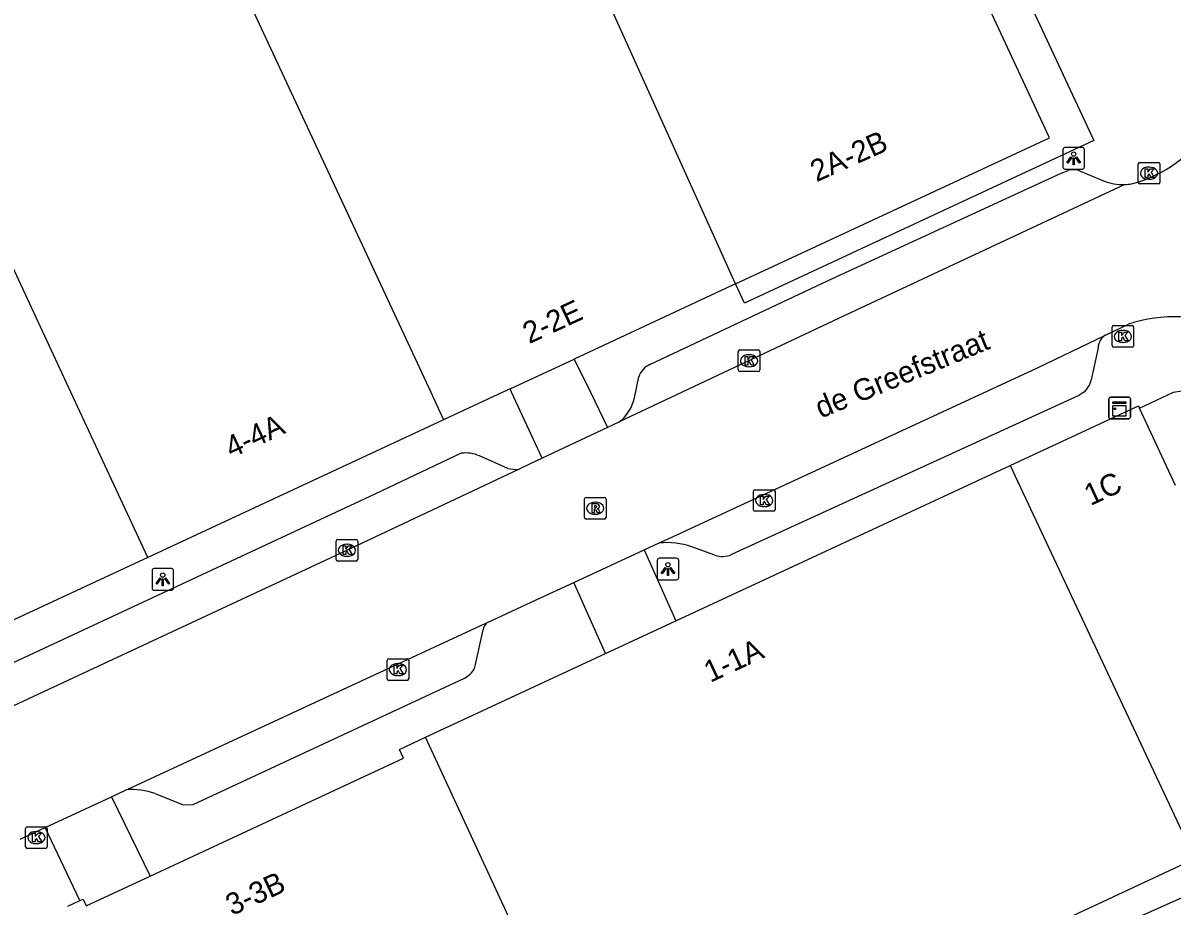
# Model space of a CAD drawing. Extents: x 160037 to 160839, y 385326 to 386441.
# Drawn here: x 160518.3 to 160571.6, y 386226.2 to 386267.1 of the extents above; entities that cross this region are included whole.
import ezdxf

# ---------------------------------------------------------------- set-up
doc = ezdxf.new("R2010")
doc.units = 0
for name, color, linetype in [('IMGEO_Kast', 7, 'Continuous'), ('IMGEO_Kolk', 7, 'Continuous'), ('IMGEO_Lichtpunt', 7, 'Continuous'), ('IMGEO_Openbare_ruimte_label', 7, 'Continuous'), ('IMGEO_Pand', 7, 'Continuous'), ('IMGEO_Pand_nummerreeks', 7, 'Continuous'), ('IMGEO_Rijbaan_lokaal_open', 7, 'Continuous'), ('IMGEO_Rioolput', 7, 'Continuous'), ('IMGEO_Voetpad_open', 7, 'Continuous')]:
    doc.layers.add(name, color=color, linetype=linetype)

msp = doc.modelspace()

# ---------------------------------------------------------------- linework, layer by layer
at = {"layer": 'IMGEO_Kast'}
for p, q in [((160568.7, 386249.772), (160569.541, 386249.772)), ((160569.541, 386249.772), (160568.7, 386249.772)), ((160568.625, 386248.847), (160568.625, 386249.688)), ((160568.625, 386249.688), (160568.625, 386248.847)), ((160569.625, 386249.697), (160569.625, 386248.856)), ((160569.625, 386248.856), (160569.625, 386249.697)), ((160569.55, 386248.772), (160568.709, 386248.772)), ((160568.709, 386248.772), (160569.55, 386248.772))]:
    msp.add_line(p, q, dxfattribs=at)
for points in [[(160568.82, 386249.562), (160569.42, 386249.562), (160569.42, 386249.477), (160568.82, 386249.477), (160568.82, 386249.562)], [(160568.82, 386249.387), (160569.42, 386249.387), (160569.42, 386248.898), (160568.82, 386248.898), (160568.82, 386249.387)]]:
    msp.add_lwpolyline(points, dxfattribs=at)
msp.add_circle((160568.904, 386249.236), 0.0377, dxfattribs=at)
for centre, start, end in [((160568.703, 386249.694), 92.4484, 184.2845), ((160568.703, 386249.694), 92.4484, 184.2845), ((160569.547, 386249.694), 2.4484, 94.2845), ((160569.547, 386249.694), 2.4484, 94.2845), ((160568.703, 386248.85), 182.4484, 274.2845), ((160568.703, 386248.85), 182.4484, 274.2845), ((160569.547, 386248.85), 272.4484, 4.2845), ((160569.547, 386248.85), 272.4484, 4.2845)]:
    msp.add_arc(centre, 0.0779, start, end, dxfattribs=at)
at = {"layer": 'IMGEO_Kolk'}
for p, q in [((160569.99, 386259.722), (160569.99, 386260.574)), ((160570.065, 386260.648), (160570.917, 386260.648)), ((160570.478, 386260.428), (160570.503, 386260.428)), ((160570.991, 386260.574), (160570.991, 386259.722)), ((160570.501, 386259.868), (160570.476, 386259.868)), ((160570.917, 386259.648), (160570.065, 386259.648)), ((160568.777, 386252.161), (160568.777, 386253.013)), ((160568.852, 386253.087), (160569.704, 386253.087)), ((160569.778, 386253.013), (160569.778, 386252.161)), ((160569.265, 386252.867), (160569.29, 386252.867)), ((160551.461, 386251.034), (160551.461, 386251.886)), ((160551.536, 386251.96), (160552.388, 386251.96)), ((160552.462, 386251.886), (160552.462, 386251.034)), ((160569.704, 386252.087), (160568.852, 386252.087)), ((160569.288, 386252.307), (160569.263, 386252.307)), ((160551.949, 386251.74), (160551.974, 386251.74)), ((160552.388, 386250.96), (160551.536, 386250.96)), ((160551.972, 386251.18), (160551.947, 386251.18)), ((160552.241, 386245.487), (160553.093, 386245.487)), ((160552.166, 386244.561), (160552.166, 386245.413)), ((160552.654, 386245.267), (160552.679, 386245.267)), ((160553.167, 386245.413), (160553.167, 386244.561)), ((160553.093, 386244.487), (160552.241, 386244.487)), ((160552.677, 386244.707), (160552.652, 386244.707)), ((160532.834, 386242.256), (160532.834, 386243.108)), ((160532.909, 386243.182), (160533.761, 386243.182)), ((160533.322, 386242.962), (160533.347, 386242.962)), ((160533.835, 386243.108), (160533.835, 386242.256)), ((160533.345, 386242.402), (160533.32, 386242.402)), ((160533.761, 386242.182), (160532.909, 386242.182)), ((160535.197, 386236.73), (160535.197, 386237.582)), ((160535.272, 386237.656), (160536.124, 386237.656)), ((160536.198, 386237.582), (160536.198, 386236.73)), ((160535.685, 386237.436), (160535.71, 386237.436)), ((160536.124, 386236.656), (160535.272, 386236.656)), ((160535.708, 386236.876), (160535.683, 386236.876)), ((160518.452, 386228.952), (160518.452, 386229.804)), ((160518.527, 386229.878), (160519.379, 386229.878)), ((160518.94, 386229.658), (160518.965, 386229.658)), ((160519.453, 386229.804), (160519.453, 386228.952)), ((160518.963, 386229.098), (160518.938, 386229.098)), ((160519.379, 386228.878), (160518.527, 386228.878))]:
    msp.add_line(p, q, dxfattribs=at)
for points in [[(160569.99, 386259.722), (160569.99, 386260.574)], [(160570.065, 386260.648), (160570.917, 386260.648)], [(160570.991, 386260.574), (160570.991, 386259.722)], [(160570.311, 386260.348), (160570.434, 386260.348), (160570.434, 386260.197), (160570.564, 386260.348), (160570.728, 386260.348), (160570.582, 386260.197), (160570.735, 386259.948), (160570.583, 386259.948), (160570.498, 386260.112), (160570.434, 386260.045), (160570.434, 386259.948), (160570.311, 386259.948), (160570.311, 386260.348)], [(160570.917, 386259.648), (160570.065, 386259.648)], [(160568.777, 386252.161), (160568.777, 386253.013)], [(160568.852, 386253.087), (160569.704, 386253.087)], [(160569.778, 386253.013), (160569.778, 386252.161)], [(160569.098, 386252.787), (160569.221, 386252.787), (160569.221, 386252.636), (160569.351, 386252.787), (160569.515, 386252.787), (160569.369, 386252.636), (160569.522, 386252.387), (160569.37, 386252.387), (160569.285, 386252.551), (160569.221, 386252.484), (160569.221, 386252.387), (160569.098, 386252.387), (160569.098, 386252.787)], [(160551.461, 386251.034), (160551.461, 386251.886)], [(160551.536, 386251.96), (160552.388, 386251.96)], [(160552.462, 386251.886), (160552.462, 386251.034)], [(160569.704, 386252.087), (160568.852, 386252.087)], [(160551.782, 386251.66), (160551.905, 386251.66), (160551.905, 386251.509), (160552.035, 386251.66), (160552.199, 386251.66), (160552.053, 386251.509), (160552.206, 386251.26), (160552.054, 386251.26), (160551.969, 386251.424), (160551.905, 386251.357), (160551.905, 386251.26), (160551.782, 386251.26), (160551.782, 386251.66)], [(160552.388, 386250.96), (160551.536, 386250.96)], [(160552.241, 386245.487), (160553.093, 386245.487)], [(160552.166, 386244.561), (160552.166, 386245.413)], [(160552.487, 386245.187), (160552.61, 386245.187), (160552.61, 386245.036), (160552.74, 386245.187), (160552.904, 386245.187), (160552.758, 386245.036), (160552.911, 386244.787), (160552.759, 386244.787), (160552.674, 386244.951), (160552.61, 386244.884), (160552.61, 386244.787), (160552.487, 386244.787), (160552.487, 386245.187)], [(160553.167, 386245.413), (160553.167, 386244.561)], [(160553.093, 386244.487), (160552.241, 386244.487)], [(160532.834, 386242.256), (160532.834, 386243.108)], [(160532.909, 386243.182), (160533.761, 386243.182)], [(160533.155, 386242.882), (160533.278, 386242.882), (160533.278, 386242.731), (160533.408, 386242.882), (160533.572, 386242.882), (160533.426, 386242.731), (160533.579, 386242.482), (160533.427, 386242.482), (160533.342, 386242.646), (160533.278, 386242.579), (160533.278, 386242.482), (160533.155, 386242.482), (160533.155, 386242.882)], [(160533.835, 386243.108), (160533.835, 386242.256)], [(160533.761, 386242.182), (160532.909, 386242.182)], [(160535.197, 386236.73), (160535.197, 386237.582)], [(160535.272, 386237.656), (160536.124, 386237.656)], [(160536.198, 386237.582), (160536.198, 386236.73)], [(160535.518, 386237.356), (160535.641, 386237.356), (160535.641, 386237.205), (160535.771, 386237.356), (160535.935, 386237.356), (160535.789, 386237.205), (160535.942, 386236.956), (160535.79, 386236.956), (160535.705, 386237.12), (160535.641, 386237.053), (160535.641, 386236.956), (160535.518, 386236.956), (160535.518, 386237.356)], [(160536.124, 386236.656), (160535.272, 386236.656)], [(160518.452, 386228.952), (160518.452, 386229.804)], [(160518.527, 386229.878), (160519.379, 386229.878)], [(160518.773, 386229.578), (160518.896, 386229.578), (160518.896, 386229.427), (160519.026, 386229.578), (160519.19, 386229.578), (160519.044, 386229.427), (160519.197, 386229.178), (160519.045, 386229.178), (160518.96, 386229.342), (160518.896, 386229.275), (160518.896, 386229.178), (160518.773, 386229.178), (160518.773, 386229.578)], [(160519.453, 386229.804), (160519.453, 386228.952)], [(160519.379, 386228.878), (160518.527, 386228.878)]]:
    msp.add_lwpolyline(points, dxfattribs=at)
for centre, start, end in [((160570.067, 386260.572), 91.552, 178.448), ((160570.067, 386260.572), 91.552, 178.448), ((160570.915, 386260.572), 1.552, 88.448), ((160570.915, 386260.572), 1.552, 88.448), ((160570.067, 386259.724), 181.552, 268.448), ((160570.067, 386259.724), 181.552, 268.448), ((160570.915, 386259.724), 271.552, 358.448), ((160570.915, 386259.724), 271.552, 358.448), ((160568.854, 386253.011), 91.552, 178.448), ((160568.854, 386253.011), 91.552, 178.448), ((160569.702, 386253.011), 1.552, 88.448), ((160569.702, 386253.011), 1.552, 88.448), ((160551.538, 386251.884), 91.552, 178.448), ((160551.538, 386251.884), 91.552, 178.448), ((160552.386, 386251.884), 1.552, 88.448), ((160552.386, 386251.884), 1.552, 88.448), ((160568.854, 386252.163), 181.552, 268.448), ((160568.854, 386252.163), 181.552, 268.448), ((160569.702, 386252.163), 271.552, 358.448), ((160569.702, 386252.163), 271.552, 358.448), ((160551.538, 386251.036), 181.552, 268.448), ((160551.538, 386251.036), 181.552, 268.448), ((160552.386, 386251.036), 271.552, 358.448), ((160552.386, 386251.036), 271.552, 358.448), ((160552.243, 386245.411), 91.552, 178.448), ((160552.243, 386245.411), 91.552, 178.448), ((160553.091, 386245.411), 1.552, 88.448), ((160553.091, 386245.411), 1.552, 88.448), ((160552.243, 386244.563), 181.552, 268.448), ((160552.243, 386244.563), 181.552, 268.448), ((160553.091, 386244.563), 271.552, 358.448), ((160553.091, 386244.563), 271.552, 358.448), ((160532.911, 386243.106), 91.552, 178.448), ((160532.911, 386243.106), 91.552, 178.448), ((160533.759, 386243.106), 1.552, 88.448), ((160533.759, 386243.106), 1.552, 88.448), ((160532.911, 386242.258), 181.552, 268.448), ((160532.911, 386242.258), 181.552, 268.448), ((160533.759, 386242.258), 271.552, 358.448), ((160533.759, 386242.258), 271.552, 358.448), ((160535.274, 386237.58), 91.552, 178.448), ((160535.274, 386237.58), 91.552, 178.448), ((160536.122, 386237.58), 1.552, 88.448), ((160536.122, 386237.58), 1.552, 88.448), ((160535.274, 386236.732), 181.552, 268.448), ((160535.274, 386236.732), 181.552, 268.448), ((160536.122, 386236.732), 271.552, 358.448), ((160536.122, 386236.732), 271.552, 358.448), ((160518.529, 386229.802), 91.552, 178.448), ((160518.529, 386229.802), 91.552, 178.448), ((160519.377, 386229.802), 1.552, 88.448), ((160519.377, 386229.802), 1.552, 88.448), ((160518.529, 386228.954), 181.552, 268.448), ((160518.529, 386228.954), 181.552, 268.448), ((160519.377, 386228.954), 271.552, 358.448), ((160519.377, 386228.954), 271.552, 358.448)]:
    msp.add_arc(centre, 0.0765, start, end, dxfattribs=at)
for centre, major_axis, ratio, start_param, end_param in [((160570.477, 386260.148), (-0.387, 0.002), 0.722429, 4.712389, 7.853982), ((160570.502, 386260.148), (-0.39, 0.002), 0.717154, 1.570796, 4.712389), ((160569.264, 386252.587), (-0.387, 0.002), 0.722429, 4.712389, 7.853982), ((160569.289, 386252.587), (-0.39, 0.002), 0.717154, 1.570796, 4.712389), ((160551.948, 386251.46), (-0.387, 0.002), 0.722429, 4.712389, 7.853982), ((160551.973, 386251.46), (-0.39, 0.002), 0.717154, 1.570796, 4.712389), ((160552.653, 386244.987), (-0.387, 0.002), 0.722429, 4.712389, 7.853982), ((160552.678, 386244.987), (-0.39, 0.002), 0.717154, 1.570796, 4.712389), ((160533.321, 386242.682), (-0.387, 0.002), 0.722429, 4.712389, 7.853982), ((160533.346, 386242.682), (-0.39, 0.002), 0.717154, 1.570796, 4.712389), ((160535.684, 386237.156), (-0.387, 0.002), 0.722429, 4.712389, 7.853982), ((160535.709, 386237.156), (-0.39, 0.002), 0.717154, 1.570796, 4.712389), ((160518.939, 386229.378), (-0.387, 0.002), 0.722429, 4.712389, 7.853982), ((160518.964, 386229.378), (-0.39, 0.002), 0.717154, 1.570796, 4.712389)]:
    msp.add_ellipse(centre, major_axis=major_axis, ratio=ratio, start_param=start_param, end_param=end_param, dxfattribs=at)
at = {"layer": 'IMGEO_Lichtpunt'}
for p, q in [((160566.501, 386261.236), (160566.501, 386260.429)), ((160566.501, 386261.236), (160566.501, 386260.429)), ((160567.403, 386261.331), (160566.595, 386261.331)), ((160567.403, 386261.331), (160566.595, 386261.331)), ((160567.497, 386260.429), (160567.497, 386261.236)), ((160567.497, 386260.429), (160567.497, 386261.236)), ((160566.595, 386260.335), (160567.403, 386260.335)), ((160566.595, 386260.335), (160567.403, 386260.335)), ((160548.609, 386242.311), (160547.801, 386242.311)), ((160548.609, 386242.311), (160547.801, 386242.311)), ((160525.209, 386241.832), (160524.401, 386241.832)), ((160525.209, 386241.832), (160524.401, 386241.832)), ((160547.707, 386242.216), (160547.707, 386241.409)), ((160547.707, 386242.216), (160547.707, 386241.409)), ((160548.703, 386241.409), (160548.703, 386242.216)), ((160548.703, 386241.409), (160548.703, 386242.216)), ((160524.307, 386241.737), (160524.307, 386240.93)), ((160524.307, 386241.737), (160524.307, 386240.93)), ((160525.303, 386240.93), (160525.303, 386241.737)), ((160525.303, 386240.93), (160525.303, 386241.737)), ((160547.801, 386241.315), (160548.609, 386241.315)), ((160547.801, 386241.315), (160548.609, 386241.315)), ((160524.401, 386240.836), (160525.209, 386240.836)), ((160524.401, 386240.836), (160525.209, 386240.836))]:
    msp.add_line(p, q, dxfattribs=at)
for points in [[(160566.875, 386260.9), (160566.914, 386260.872), (160566.726, 386260.61), (160566.688, 386260.637), (160566.875, 386260.9)], [(160566.977, 386260.852), (160567.024, 386260.852), (160567.024, 386260.53), (160566.977, 386260.53), (160566.977, 386260.852)], [(160567.087, 386260.872), (160567.125, 386260.899), (160567.312, 386260.637), (160567.273, 386260.609), (160567.087, 386260.872)], [(160548.081, 386241.88), (160548.12, 386241.852), (160547.932, 386241.59), (160547.894, 386241.617), (160548.081, 386241.88)], [(160548.183, 386241.832), (160548.23, 386241.832), (160548.23, 386241.51), (160548.183, 386241.51), (160548.183, 386241.832)], [(160548.293, 386241.852), (160548.331, 386241.879), (160548.518, 386241.617), (160548.479, 386241.589), (160548.293, 386241.852)], [(160524.681, 386241.401), (160524.72, 386241.373), (160524.532, 386241.111), (160524.494, 386241.138), (160524.681, 386241.401)], [(160524.783, 386241.353), (160524.83, 386241.353), (160524.83, 386241.031), (160524.783, 386241.031), (160524.783, 386241.353)], [(160524.893, 386241.373), (160524.931, 386241.4), (160525.118, 386241.138), (160525.079, 386241.11), (160524.893, 386241.373)]]:
    msp.add_lwpolyline(points, dxfattribs=at)
for centre in [(160567, 386261.034), (160548.206, 386242.014), (160524.806, 386241.535)]:
    msp.add_circle(centre, 0.0994, dxfattribs=at)
for centre, start, end in [((160566.595, 386261.236), 90, 180), ((160566.595, 386261.236), 90, 180), ((160567.403, 386261.236), 0, 90), ((160567.403, 386261.236), 0, 90), ((160566.595, 386260.429), 180, 270), ((160566.595, 386260.429), 180, 270), ((160567.403, 386260.429), 270, 0), ((160567.403, 386260.429), 270, 360), ((160547.801, 386242.216), 90, 180), ((160547.801, 386242.216), 90, 180), ((160548.609, 386242.216), 0, 90), ((160548.609, 386242.216), 0, 90), ((160524.401, 386241.737), 90, 180), ((160524.401, 386241.737), 90, 180), ((160525.209, 386241.737), 0, 90), ((160525.209, 386241.737), 0, 90), ((160547.801, 386241.409), 180, 270), ((160547.801, 386241.409), 180, 270), ((160548.609, 386241.409), 270, 0), ((160548.609, 386241.409), 270, 360), ((160524.401, 386240.93), 180, 270), ((160524.401, 386240.93), 180, 270), ((160525.209, 386240.93), 270, 0), ((160525.209, 386240.93), 270, 360)]:
    msp.add_arc(centre, 0.0946, start, end, dxfattribs=at)
at = {"layer": 'IMGEO_Pand'}
for points in [[(160551.34, 386255.017), (160540.218, 386279.666)], [(160526.405, 386273.241), (160537.215, 386250), (160537.808, 386248.725)], [(160551.34, 386255.017), (160565.886, 386261.783), (160562.92, 386268.16), (160564.552, 386268.919)], [(160524.106, 386242.351), (160520.548, 386250), (160512.703, 386266.867)], [(160551.34, 386255.017), (160543.862, 386251.539)], [(160540.89, 386250.157), (160543.862, 386251.539)], [(160540.89, 386250.157), (160540.553, 386250), (160537.808, 386248.725)], [(160564.053, 386246.612), (160569.997, 386249.375), (160570.05, 386249.262)], [(160571.715, 386245.679), (160570.05, 386249.262)], [(160537.808, 386248.725), (160524.106, 386242.351)], [(160548.576, 386239.416), (160564.053, 386246.612)], [(160564.053, 386246.612), (160572.372, 386228.912)], [(160524.106, 386242.351), (160502.252, 386232.186)], [(160545.316, 386237.901), (160548.576, 386239.416)], [(160536.968, 386234.02), (160545.316, 386237.901)], [(160524.221, 386227.594), (160535.957, 386233.05), (160535.766, 386233.461), (160536.968, 386234.02)], [(160541.21, 386224.895), (160536.968, 386234.02)], [(160572.372, 386228.912), (160572.617, 386228.385), (160568.083, 386226.277), (160545.458, 386215.759)], [(160520.957, 386226.456), (160521.11, 386226.527), (160521.254, 386226.215), (160524.221, 386227.594)], [(160520.408, 386226.2), (160520.957, 386226.456)]]:
    msp.add_lwpolyline(points, dxfattribs=at)
at = {"layer": 'IMGEO_Rijbaan_lokaal_open'}
for points in [[(160569.368, 386259.621), (160556.398, 386253.549), (160548.865, 386250), (160546.179, 386248.734), (160545.936, 386248.62)], [(160568.472, 386252.647), (160569.536, 386253.157)], [(160547.802, 386243.022), (160548.183, 386243.199), (160565.331, 386251.138), (160568.472, 386252.647)], [(160545.406, 386248.37), (160542.383, 386246.944)], [(160545.936, 386248.62), (160545.406, 386248.37)], [(160542.383, 386246.944), (160541.861, 386246.698), (160541.307, 386246.437)], [(160541.307, 386246.437), (160533.261, 386242.646), (160500, 386227.145), (160498.444, 386226.443)], [(160547.1, 386242.697), (160547.802, 386243.022)], [(160543.845, 386241.19), (160547.1, 386242.697)], [(160539.847, 386239.339), (160542.098, 386240.382), (160543.845, 386241.19)], [(160523.115, 386231.588), (160523.389, 386231.715), (160539.743, 386239.291), (160539.847, 386239.339)], [(160519.354, 386229.844), (160520.996, 386230.607), (160522.422, 386231.267)], [(160522.422, 386231.267), (160523.115, 386231.588)], [(160518.206, 386229.311), (160519.354, 386229.844)]]:
    msp.add_lwpolyline(points, dxfattribs=at)
for centre, radius, start, end in [((160568.159, 386265.573), 6.113, 284.4516, 327.864), ((160569.273, 386262.147), 2.528, 272.1509, 279.3776), ((160571.725, 386246.351), 7.149, 30.6879, 107.8314)]:
    msp.add_arc(centre, radius, start, end, dxfattribs=at)
at = {"layer": 'IMGEO_Rioolput'}
for p, q in [((160544.336, 386244.202), (160544.336, 386245.054)), ((160544.411, 386245.128), (160545.263, 386245.128)), ((160545.337, 386245.054), (160545.337, 386244.202)), ((160544.824, 386244.908), (160544.849, 386244.908)), ((160545.263, 386244.128), (160544.411, 386244.128)), ((160544.847, 386244.348), (160544.822, 386244.348))]:
    msp.add_line(p, q, dxfattribs=at)
for points in [[(160544.336, 386244.202), (160544.336, 386245.054)], [(160544.411, 386245.128), (160545.263, 386245.128)], [(160545.337, 386245.054), (160545.337, 386244.202)], [(160544.925, 386244.826), (160544.673, 386244.828), (160544.673, 386244.428)], [(160544.673, 386244.428), (160544.797, 386244.428), (160544.797, 386244.59), (160544.808, 386244.59)], [(160544.851, 386244.747), (160544.797, 386244.747), (160544.797, 386244.666)], [(160544.797, 386244.666), (160544.849, 386244.666)], [(160544.855, 386244.561), (160544.926, 386244.428), (160545.066, 386244.428), (160545.001, 386244.554)], [(160545.263, 386244.128), (160544.411, 386244.128)]]:
    msp.add_lwpolyline(points, dxfattribs=at)
for centre, radius, start, end in [((160544.413, 386245.052), 0.0765, 91.552, 178.448), ((160544.413, 386245.052), 0.0765, 91.552, 178.448), ((160545.261, 386245.052), 0.0765, 1.552, 88.448), ((160545.261, 386245.052), 0.0765, 1.552, 88.448), ((160544.807, 386244.537), 0.0533, 26.0293, 88.6989), ((160544.833, 386244.855), 0.19, 274.7715, 282.9687), ((160544.857, 386244.651), 0.0964, 77.0061, 93.1865), ((160544.871, 386244.708), 0.0378, 276.6634, 79.6772), ((160544.924, 386244.716), 0.109, 350.3612, 89.416), ((160544.922, 386244.716), 0.112, 277.5842, 350.9817), ((160544.906, 386244.501), 0.108, 29.5134, 73.7905), ((160544.413, 386244.204), 0.0765, 181.552, 268.448), ((160544.413, 386244.204), 0.0765, 181.552, 268.448), ((160545.261, 386244.204), 0.0765, 271.552, 358.448), ((160545.261, 386244.204), 0.0765, 271.552, 358.448)]:
    msp.add_arc(centre, radius, start, end, dxfattribs=at)
for centre, major_axis, ratio, start_param, end_param in [((160544.823, 386244.628), (-0.387, 0.002), 0.722429, 4.712389, 7.853982), ((160544.848, 386244.628), (-0.39, 0.002), 0.717154, 1.570796, 4.712389)]:
    msp.add_ellipse(centre, major_axis=major_axis, ratio=ratio, start_param=start_param, end_param=end_param, dxfattribs=at)
at = {"layer": 'IMGEO_Voetpad_open'}
for points in [[(160564.552, 386268.919), (160567.929, 386261.657), (160551.752, 386254.133), (160551.34, 386255.017)], [(160547.374, 386251.286), (160555.63, 386255.184), (160566.424, 386260.146), (160566.741, 386260.273)], [(160567.268, 386260.258), (160568.379, 386259.789)], [(160568.127, 386252.062), (160567.809, 386250.58)], [(160543.862, 386251.539), (160544.612, 386250), (160545.406, 386248.37)], [(160546.657, 386249.75), (160546.855, 386250.715)], [(160542.383, 386246.944), (160540.963, 386250), (160540.89, 386250.157)], [(160567.475, 386250), (160567.241, 386249.851), (160551.143, 386242.484)], [(160570.05, 386249.262), (160571.624, 386250), (160572.781, 386250.188), (160573.638, 386250)], [(160538.63, 386247.173), (160534.629, 386245.287), (160507.355, 386232.577), (160500.359, 386229.468)], [(160540.791, 386246.477), (160539.469, 386247.05)], [(160550.384, 386242.454), (160549.308, 386242.847)], [(160547.1, 386242.697), (160548.576, 386239.416)], [(160545.316, 386237.901), (160543.845, 386241.19)], [(160539.243, 386237.206), (160539.284, 386237.388), (160539.643, 386238.994)], [(160524.448, 386231.412), (160525.743, 386230.899), (160526.217, 386230.912), (160538.781, 386236.761)], [(160522.422, 386231.267), (160524.221, 386227.594)], [(160520.957, 386226.456), (160519.354, 386229.844)], [(160569.736, 386225.578), (160573.168, 386227.117)]]:
    msp.add_lwpolyline(points, dxfattribs=at)
for centre, radius, start, end in [((160566.982, 386259.484), 0.826, 69.7474, 106.9919), ((160569.286, 386262.135), 2.515, 248.8553, 271.8632), ((160568.881, 386252.012), 0.756, 122.763, 176.1776), ((160547.739, 386250.433), 0.928, 113.1612, 162.3014), ((160566.828, 386250.759), 0.998, 310.4648, 349.6631), ((160544.732, 386250.183), 1.973, 307.6041, 347.3158), ((160538.853, 386245.774), 1.417, 64.2512, 99.0682), ((160541.158, 386247.86), 1.431, 255.1472, 275.9875), ((160548.131, 386239.287), 3.75, 71.7087, 95.035), ((160550.727, 386243.392), 0.999, 249.9103, 294.6166), ((160540.105, 386238.954), 0.464, 123.8009, 175.0071), ((160538.235, 386237.791), 1.166, 297.9544, 329.898), ((160523.398, 386228.592), 3.009, 69.5694, 95.3877)]:
    msp.add_arc(centre, radius, start, end, dxfattribs=at)

# ---------------------------------------------------------------- texts
at = {"layer": 'IMGEO_Openbare_ruimte_label'}
msp.add_text('de Greefstraat', height=1, rotation=22.4082, dxfattribs=at).set_placement((160555.284, 386248.779))
at = {"layer": 'IMGEO_Pand_nummerreeks'}
for s, rotation, p in [('2A-2B', 24.121, (160555.085, 386259.723)), ('2-2E', 24.9409, (160541.78, 386252.226)), ('4-4A', 24.9473, (160527.987, 386246.935)), ('1C', 24.9337, (160567.783, 386244.73)), ('1-1A', 24.934, (160550.169, 386236.54)), ('3-3B', 24.9324, (160528.016, 386225.741))]:
    msp.add_text(s, height=1, rotation=rotation, dxfattribs=at).set_placement(p)

doc.saveas('drawing.dxf')
